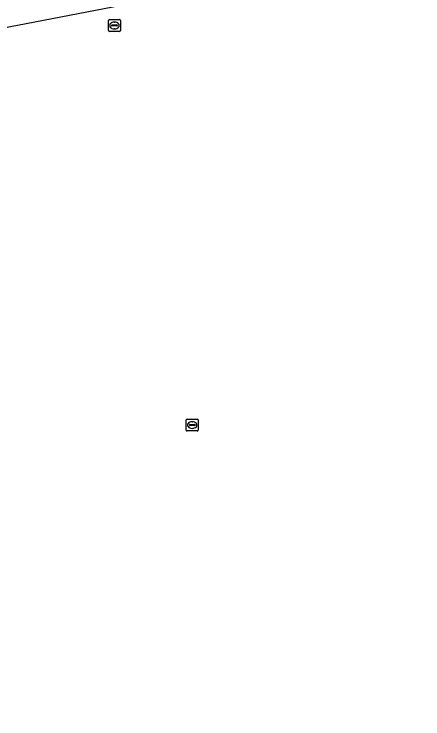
# Model space of a CAD drawing. Extents: x 160203 to 161526, y 379529 to 381797.
# Drawn here: x 160865.9 to 160900.3, y 380438.4 to 380497.8 of the extents above; entities that cross this region are included whole.
import ezdxf

# ---------------------------------------------------------------- set-up
doc = ezdxf.new("R2010")
doc.units = 0
doc.layers.add('IMGEO_Loofbos', color=7, linetype='Continuous')
doc.layers.add('IMGEO_Waterleidingput', color=7, linetype='Continuous')

msp = doc.modelspace()

# ---------------------------------------------------------------- linework, layer by layer
at = {"layer": 'IMGEO_Loofbos'}
msp.add_lwpolyline([(160863.045, 380342.63), (160833.499, 380489.33), (160833.56, 380489.783), (160833.852, 380490.316), (160834.2, 380490.611), (160834.638, 380490.788), (160879.901, 380499.518), (160902.101, 380503.8), (160944.615, 380512.001), (160946.869, 380502.452)], dxfattribs=at)
at = {"layer": 'IMGEO_Waterleidingput'}
for p, q in [((160873.842, 380496.402), (160873.842, 380497.254)), ((160873.917, 380497.328), (160874.769, 380497.328)), ((160874.101, 380496.822), (160874.101, 380496.834)), ((160874.144, 380496.871), (160874.542, 380496.871)), ((160874.33, 380497.108), (160874.355, 380497.108)), ((160874.585, 380496.834), (160874.585, 380496.822)), ((160874.843, 380497.254), (160874.843, 380496.402)), ((160874.769, 380496.328), (160873.917, 380496.328)), ((160874.539, 380496.785), (160874.141, 380496.785)), ((160874.353, 380496.548), (160874.328, 380496.548)), ((160880.385, 380462.758), (160880.385, 380463.61)), ((160880.46, 380463.684), (160881.312, 380463.684)), ((160881.386, 380463.61), (160881.386, 380462.758)), ((160880.644, 380463.178), (160880.644, 380463.19)), ((160881.082, 380463.141), (160880.684, 380463.141)), ((160880.687, 380463.227), (160881.085, 380463.227)), ((160880.873, 380463.464), (160880.898, 380463.464)), ((160881.128, 380463.19), (160881.128, 380463.178)), ((160881.312, 380462.684), (160880.46, 380462.684)), ((160880.896, 380462.904), (160880.871, 380462.904))]:
    msp.add_line(p, q, dxfattribs=at)
for points in [[(160873.842, 380496.402), (160873.842, 380497.254)], [(160873.917, 380497.328), (160874.769, 380497.328)], [(160874.843, 380497.254), (160874.843, 380496.402)], [(160874.769, 380496.328), (160873.917, 380496.328)], [(160880.385, 380462.758), (160880.385, 380463.61)], [(160880.46, 380463.684), (160881.312, 380463.684)], [(160881.386, 380463.61), (160881.386, 380462.758)], [(160881.312, 380462.684), (160880.46, 380462.684)]]:
    msp.add_lwpolyline(points, dxfattribs=at)
for centre, radius, start, end in [((160873.919, 380497.252), 0.0765, 91.55205, 178.44795), ((160873.919, 380497.252), 0.0765, 91.55205, 178.44795), ((160874.141, 380496.831), 0.0403, 85.87752, 175.75265), ((160874.138, 380496.821), 0.0366, 178.93798, 274.71019), ((160874.542, 380496.828), 0.043, 264.86636, 352.45326), ((160874.546, 380496.833), 0.0386, 1.73085, 96.63898), ((160874.767, 380497.252), 0.0765, 1.55205, 88.44795), ((160874.767, 380497.252), 0.0765, 1.55205, 88.44795), ((160873.919, 380496.404), 0.0765, 181.55205, 268.44795), ((160873.919, 380496.404), 0.0765, 181.55205, 268.44795), ((160874.767, 380496.404), 0.0765, 271.55205, 358.44795), ((160874.767, 380496.404), 0.0765, 271.55205, 358.44795), ((160880.462, 380463.608), 0.0765, 91.55205, 178.44795), ((160880.462, 380463.608), 0.0765, 91.55205, 178.44795), ((160881.31, 380463.608), 0.0765, 1.55205, 88.44795), ((160881.31, 380463.608), 0.0765, 1.55205, 88.44795), ((160880.684, 380463.187), 0.0403, 85.87752, 175.75265), ((160880.681, 380463.177), 0.0366, 178.93798, 274.71019), ((160881.085, 380463.184), 0.043, 264.86636, 352.45326), ((160881.089, 380463.189), 0.0386, 1.73085, 96.63898), ((160880.462, 380462.76), 0.0765, 181.55205, 268.44795), ((160880.462, 380462.76), 0.0765, 181.55205, 268.44795), ((160881.31, 380462.76), 0.0765, 271.55205, 358.44795), ((160881.31, 380462.76), 0.0765, 271.55205, 358.44795)]:
    msp.add_arc(centre, radius, start, end, dxfattribs=at)
for centre, major_axis, ratio, start_param, end_param in [((160874.329, 380496.828), (-0.387, 0.002), 0.722429, 4.712389, 7.853982), ((160874.354, 380496.828), (-0.39, 0.002), 0.717154, 1.570796, 4.712389), ((160880.872, 380463.184), (-0.387, 0.002), 0.722429, 4.712389, 7.853982), ((160880.897, 380463.184), (-0.39, 0.002), 0.717154, 1.570796, 4.712389)]:
    msp.add_ellipse(centre, major_axis=major_axis, ratio=ratio, start_param=start_param, end_param=end_param, dxfattribs=at)

doc.saveas('drawing.dxf')
